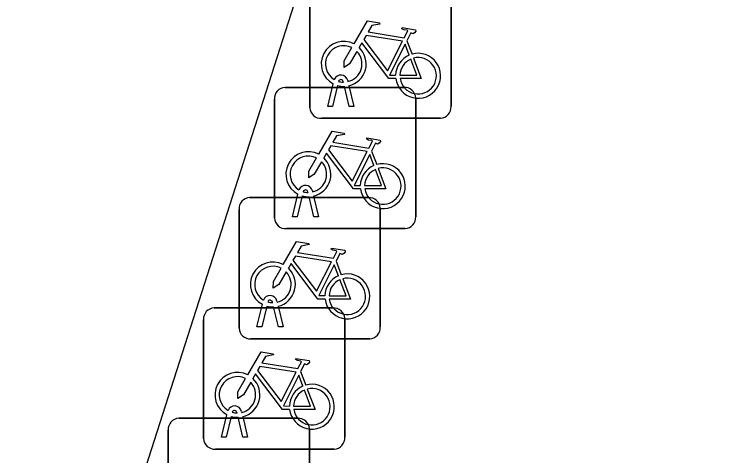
# Model space of a CAD drawing. Extents: x 161087 to 161922, y 382574 to 383873.
# Drawn here: x 161124.26 to 161129.35, y 383414.16 to 383417.28 of the extents above; entities that cross this region are included whole.
import ezdxf

# ---------------------------------------------------------------- set-up
doc = ezdxf.new("R2010")
doc.units = 0
doc.layers.add('IMGEO_Fietsenrek', color=7, linetype='Continuous')
doc.layers.add('IMGEO_Fietspad_gesloten', color=7, linetype='Continuous')

msp = doc.modelspace()

# ---------------------------------------------------------------- linework, layer by layer
at = {"layer": 'IMGEO_Fietsenrek'}
for p, q in [((161127.3535, 383417.4701), (161127.3535, 383416.6292)), ((161127.3535, 383416.6292), (161127.3535, 383417.4701)), ((161126.3545, 383416.6199), (161126.3545, 383417.4608)), ((161126.3545, 383417.4608), (161126.3545, 383416.6199)), ((161127.0412, 383417.0942), (161127.0775, 383416.999)), ((161126.5919, 383416.8009), (161126.5909, 383416.8052)), ((161126.6226, 383416.8124), (161126.6244, 383416.8045)), ((161126.1789, 383416.7635), (161127.0198, 383416.7635)), ((161127.0198, 383416.7635), (161126.1789, 383416.7635)), ((161126.4815, 383416.6293), (161126.5198, 383416.7893)), ((161126.5502, 383416.7771), (161126.5149, 383416.6293)), ((161126.633, 383416.6293), (161126.5991, 383416.771)), ((161126.6314, 383416.7753), (161126.6664, 383416.6293)), ((161126.1045, 383415.8389), (161126.1045, 383416.6798)), ((161126.1045, 383416.6798), (161126.1045, 383415.8389)), ((161127.1035, 383416.6891), (161127.1035, 383415.8482)), ((161127.1035, 383415.8482), (161127.1035, 383416.6891)), ((161126.5149, 383416.6293), (161126.4815, 383416.6293)), ((161126.6664, 383416.6293), (161126.633, 383416.6293)), ((161127.2791, 383416.5455), (161126.4382, 383416.5455)), ((161126.4382, 383416.5455), (161127.2791, 383416.5455)), ((161126.7912, 383416.3132), (161126.8275, 383416.218)), ((161126.2315, 383415.8483), (161126.2698, 383416.0083)), ((161126.3002, 383415.9961), (161126.2649, 383415.8483)), ((161126.3419, 383416.0199), (161126.3409, 383416.0242)), ((161126.383, 383415.8483), (161126.3491, 383415.99)), ((161126.3726, 383416.0314), (161126.3744, 383416.0235)), ((161126.3814, 383415.9943), (161126.4164, 383415.8483)), ((161125.9279, 383415.9835), (161126.7688, 383415.9835)), ((161126.7688, 383415.9835), (161125.9279, 383415.9835)), ((161125.8535, 383415.0589), (161125.8535, 383415.8998)), ((161125.8535, 383415.8998), (161125.8535, 383415.0589)), ((161126.8525, 383415.9091), (161126.8525, 383415.0682)), ((161126.8525, 383415.0682), (161126.8525, 383415.9091)), ((161126.2649, 383415.8483), (161126.2315, 383415.8483)), ((161126.4164, 383415.8483), (161126.383, 383415.8483)), ((161127.0291, 383415.7645), (161126.1882, 383415.7645)), ((161126.1882, 383415.7645), (161127.0291, 383415.7645)), ((161126.5402, 383415.5332), (161126.5765, 383415.438)), ((161125.9805, 383415.0683), (161126.0188, 383415.2283)), ((161126.0909, 383415.2399), (161126.0899, 383415.2442)), ((161126.1216, 383415.2514), (161126.1234, 383415.2435)), ((161125.6769, 383415.2025), (161126.5178, 383415.2025)), ((161126.5178, 383415.2025), (161125.6769, 383415.2025)), ((161126.0492, 383415.2161), (161126.0139, 383415.0683)), ((161126.132, 383415.0683), (161126.0981, 383415.21)), ((161126.1304, 383415.2143), (161126.1654, 383415.0683)), ((161126.6015, 383415.1281), (161126.6015, 383414.2872)), ((161126.6015, 383414.2872), (161126.6015, 383415.1281)), ((161125.6025, 383414.2779), (161125.6025, 383415.1188)), ((161125.6025, 383415.1188), (161125.6025, 383414.2779)), ((161126.0139, 383415.0683), (161125.9805, 383415.0683)), ((161126.1654, 383415.0683), (161126.132, 383415.0683)), ((161126.7781, 383414.9845), (161125.9372, 383414.9845)), ((161125.9372, 383414.9845), (161126.7781, 383414.9845)), ((161126.2892, 383414.7522), (161126.3255, 383414.657)), ((161125.8399, 383414.4589), (161125.8389, 383414.4632)), ((161125.8706, 383414.4704), (161125.8724, 383414.4625)), ((161125.4269, 383414.4215), (161126.2678, 383414.4215)), ((161126.2678, 383414.4215), (161125.4269, 383414.4215)), ((161125.7295, 383414.2873), (161125.7678, 383414.4473)), ((161125.7982, 383414.4351), (161125.7629, 383414.2873)), ((161125.881, 383414.2873), (161125.8471, 383414.429)), ((161125.8794, 383414.4333), (161125.9144, 383414.2873)), ((161125.3525, 383413.4969), (161125.3525, 383414.3378)), ((161125.3525, 383414.3378), (161125.3525, 383413.4969)), ((161126.3515, 383414.3471), (161126.3515, 383413.5062)), ((161126.3515, 383413.5062), (161126.3515, 383414.3471)), ((161125.7629, 383414.2873), (161125.7295, 383414.2873)), ((161125.9144, 383414.2873), (161125.881, 383414.2873)), ((161126.5271, 383414.2035), (161125.6862, 383414.2035)), ((161125.6862, 383414.2035), (161126.5271, 383414.2035))]:
    msp.add_line(p, q, dxfattribs=at)
for points in [[(161126.6671, 383417.0712), (161126.7618, 383417.2347), (161126.848, 383417.2209), (161126.8497, 383417.2122), (161126.7936, 383417.2013), (161126.7674, 383417.156), (161127.0226, 383417.1152)], [(161127.0226, 383417.1152), (161127.0476, 383417.164), (161127.0425, 383417.168), (161127.0193, 383417.1717), (161127.0066, 383417.1792), (161127.0056, 383417.1823), (161127.0078, 383417.1869), (161127.1026, 383417.1718), (161127.1049, 383417.1615), (161127.0955, 383417.1491), (161127.0831, 383417.1427), (161127.0686, 383417.1489), (161127.0412, 383417.0942)], [(161127.0097, 383417.09), (161126.7529, 383417.131), (161126.7362, 383417.1022), (161126.9032, 383416.8819), (161127.0097, 383417.09)], [(161126.9628, 383416.8265), (161126.9131, 383416.8266), (161126.7224, 383417.0783), (161126.7034, 383417.0455)], [(161127.0577, 383416.992), (161127.0284, 383417.0688), (161126.919, 383416.8507), (161126.9617, 383416.8506)], [(161126.6878, 383417.0187), (161126.6362, 383416.9295), (161126.5963, 383416.9035), (161126.5975, 383416.951), (161126.652, 383417.0452)], [(161126.9917, 383416.8505), (161127.1116, 383416.8503), (161127.0684, 383416.9639)], [(161127.0882, 383416.9708), (161127.1432, 383416.8262), (161126.9931, 383416.8265)], [(161126.4171, 383416.2902), (161126.5118, 383416.4537), (161126.598, 383416.4399), (161126.5997, 383416.4312), (161126.5436, 383416.4203), (161126.5174, 383416.375), (161126.7726, 383416.3342)], [(161126.7726, 383416.3342), (161126.7976, 383416.383), (161126.7925, 383416.387), (161126.7693, 383416.3907), (161126.7566, 383416.3982), (161126.7556, 383416.4013), (161126.7578, 383416.4059), (161126.8526, 383416.3908), (161126.8549, 383416.3805), (161126.8455, 383416.3681), (161126.8331, 383416.3617), (161126.8186, 383416.3679), (161126.7912, 383416.3132)], [(161126.7597, 383416.309), (161126.5029, 383416.35), (161126.4862, 383416.3212), (161126.6532, 383416.1009), (161126.7597, 383416.309)], [(161126.7128, 383416.0455), (161126.6631, 383416.0456), (161126.4724, 383416.2973), (161126.4534, 383416.2645)], [(161126.4378, 383416.2377), (161126.3862, 383416.1485), (161126.3463, 383416.1225), (161126.3475, 383416.17), (161126.402, 383416.2642)], [(161126.8077, 383416.211), (161126.7784, 383416.2878), (161126.669, 383416.0697), (161126.7117, 383416.0696)], [(161126.7417, 383416.0695), (161126.8616, 383416.0693), (161126.8184, 383416.1829)], [(161126.8382, 383416.1898), (161126.8932, 383416.0452), (161126.7431, 383416.0455)], [(161126.1661, 383415.5102), (161126.2608, 383415.6737), (161126.347, 383415.6599), (161126.3487, 383415.6512), (161126.2926, 383415.6403), (161126.2664, 383415.595), (161126.5216, 383415.5542)], [(161126.5216, 383415.5542), (161126.5466, 383415.603), (161126.5415, 383415.607), (161126.5183, 383415.6107), (161126.5056, 383415.6182), (161126.5046, 383415.6213), (161126.5068, 383415.6259), (161126.6016, 383415.6108), (161126.6039, 383415.6005), (161126.5945, 383415.5881), (161126.5821, 383415.5817), (161126.5676, 383415.5879), (161126.5402, 383415.5332)], [(161126.5087, 383415.529), (161126.2519, 383415.57), (161126.2352, 383415.5412), (161126.4022, 383415.3209), (161126.5087, 383415.529)], [(161126.1868, 383415.4577), (161126.1352, 383415.3685), (161126.0953, 383415.3425), (161126.0965, 383415.39), (161126.151, 383415.4842)], [(161126.4618, 383415.2655), (161126.4121, 383415.2656), (161126.2214, 383415.5173), (161126.2024, 383415.4845)], [(161126.5567, 383415.431), (161126.5274, 383415.5078), (161126.418, 383415.2897), (161126.4607, 383415.2896)], [(161126.4907, 383415.2895), (161126.6106, 383415.2893), (161126.5674, 383415.4029)], [(161126.5872, 383415.4098), (161126.6422, 383415.2652), (161126.4921, 383415.2655)], [(161125.9151, 383414.7292), (161126.0098, 383414.8927), (161126.096, 383414.8789), (161126.0977, 383414.8702), (161126.0416, 383414.8593), (161126.0154, 383414.814), (161126.2706, 383414.7732)], [(161126.2706, 383414.7732), (161126.2956, 383414.822), (161126.2905, 383414.826), (161126.2673, 383414.8297), (161126.2546, 383414.8372), (161126.2536, 383414.8403), (161126.2558, 383414.8449), (161126.3506, 383414.8298), (161126.3529, 383414.8195), (161126.3435, 383414.8071), (161126.3311, 383414.8007), (161126.3166, 383414.8069), (161126.2892, 383414.7522)], [(161126.2577, 383414.748), (161126.0009, 383414.789), (161125.9842, 383414.7602), (161126.1512, 383414.5399), (161126.2577, 383414.748)], [(161126.2108, 383414.4845), (161126.1611, 383414.4846), (161125.9704, 383414.7363), (161125.9514, 383414.7035)], [(161126.3057, 383414.65), (161126.2764, 383414.7268), (161126.167, 383414.5087), (161126.2097, 383414.5086)], [(161125.9358, 383414.6767), (161125.8842, 383414.5875), (161125.8443, 383414.5615), (161125.8455, 383414.609), (161125.9, 383414.7032)], [(161126.2397, 383414.5085), (161126.3596, 383414.5083), (161126.3164, 383414.6219)], [(161126.3362, 383414.6288), (161126.3912, 383414.4842), (161126.2411, 383414.4845)]]:
    msp.add_lwpolyline(points, dxfattribs=at)
for centre, radius, start, end in [((161126.5941, 383416.9299), 0.159, 62.6766, 242.1369), ((161126.5941, 383416.9299), 0.129, 63.3192, 238.903), ((161126.5941, 383416.9299), 0.129, 283.6043, 43.4302), ((161126.5941, 383416.9299), 0.159, 283.5766, 46.6042), ((161127.1207, 383416.8459), 0.159, 187.0065, 105.7708), ((161127.1207, 383416.8459), 0.159, 113.3408, 178.3217), ((161127.1207, 383416.8459), 0.129, 113.923, 177.9556), ((161127.1207, 383416.8459), 0.129, 188.6715, 104.5883), ((161126.5739, 383416.8013), 0.0499, 12.8025, 158.6934), ((161126.5739, 383416.8013), 0.0174, 12.8025, 163.4502), ((161126.5941, 383416.9299), 0.129, 253.415, 269.0204), ((161126.1822, 383416.6856), 0.0779, 92.4484, 184.2845), ((161126.1822, 383416.6856), 0.0779, 92.4484, 184.2845), ((161126.5941, 383416.9299), 0.159, 253.9967, 271.7867), ((161127.0256, 383416.6858), 0.0779, 2.4484, 94.2845), ((161127.0256, 383416.6858), 0.0779, 2.4484, 94.2845), ((161126.4324, 383416.6232), 0.0779, 182.4484, 274.2845), ((161126.4324, 383416.6232), 0.0779, 182.4484, 274.2845), ((161127.2758, 383416.6234), 0.0779, 272.4484, 4.2845), ((161127.2758, 383416.6234), 0.0779, 272.4484, 4.2845), ((161126.3441, 383416.1489), 0.159, 62.6766, 242.1369), ((161126.3441, 383416.1489), 0.129, 63.3192, 238.903), ((161126.3441, 383416.1489), 0.159, 283.5766, 46.6042), ((161126.3441, 383416.1489), 0.129, 283.6043, 43.4302), ((161126.8707, 383416.0649), 0.159, 113.3408, 178.3217), ((161126.8707, 383416.0649), 0.159, 187.0065, 105.7708), ((161126.8707, 383416.0649), 0.129, 188.6715, 104.5883), ((161126.8707, 383416.0649), 0.129, 113.923, 177.9556), ((161126.3239, 383416.0203), 0.0499, 12.8025, 158.6934), ((161126.3239, 383416.0203), 0.0174, 12.8025, 163.4502), ((161126.3441, 383416.1489), 0.159, 253.9967, 271.7867), ((161126.3441, 383416.1489), 0.129, 253.415, 269.0204), ((161125.9312, 383415.9056), 0.0779, 92.4484, 184.2845), ((161125.9312, 383415.9056), 0.0779, 92.4484, 184.2845), ((161126.7746, 383415.9058), 0.0779, 2.4484, 94.2845), ((161126.7746, 383415.9058), 0.0779, 2.4484, 94.2845), ((161126.1824, 383415.8422), 0.0779, 182.4484, 274.2845), ((161126.1824, 383415.8422), 0.0779, 182.4484, 274.2845), ((161127.0258, 383415.8424), 0.0779, 272.4484, 4.2845), ((161127.0258, 383415.8424), 0.0779, 272.4484, 4.2845), ((161126.0931, 383415.3689), 0.159, 62.6766, 242.1369), ((161126.0931, 383415.3689), 0.129, 63.3192, 238.903), ((161126.0931, 383415.3689), 0.159, 283.5766, 46.6042), ((161126.0931, 383415.3689), 0.129, 283.6043, 43.4302), ((161126.6197, 383415.2849), 0.159, 113.3408, 178.3217), ((161126.6197, 383415.2849), 0.159, 187.0065, 105.7708), ((161126.6197, 383415.2849), 0.129, 113.923, 177.9556), ((161126.6197, 383415.2849), 0.129, 188.6715, 104.5883), ((161126.0729, 383415.2403), 0.0499, 12.8025, 158.6934), ((161126.0729, 383415.2403), 0.0174, 12.8025, 163.4502), ((161126.0931, 383415.3689), 0.129, 253.415, 269.0204), ((161125.6802, 383415.1246), 0.0779, 92.4484, 184.2845), ((161125.6802, 383415.1246), 0.0779, 92.4484, 184.2845), ((161126.0931, 383415.3689), 0.159, 253.9967, 271.7867), ((161126.5236, 383415.1248), 0.0779, 2.4484, 94.2845), ((161126.5236, 383415.1248), 0.0779, 2.4484, 94.2845), ((161125.9314, 383415.0622), 0.0779, 182.4484, 274.2845), ((161125.9314, 383415.0622), 0.0779, 182.4484, 274.2845), ((161126.7748, 383415.0624), 0.0779, 272.4484, 4.2845), ((161126.7748, 383415.0624), 0.0779, 272.4484, 4.2845), ((161125.8421, 383414.5879), 0.159, 62.6766, 242.1369), ((161125.8421, 383414.5879), 0.129, 63.3192, 238.903), ((161125.8421, 383414.5879), 0.129, 283.6043, 43.4302), ((161125.8421, 383414.5879), 0.159, 283.5766, 46.6042), ((161126.3687, 383414.5039), 0.159, 113.3408, 178.3217), ((161126.3687, 383414.5039), 0.159, 187.0065, 105.7708), ((161126.3687, 383414.5039), 0.129, 113.923, 177.9556), ((161126.3687, 383414.5039), 0.129, 188.6715, 104.5883), ((161125.8219, 383414.4593), 0.0499, 12.8025, 158.6934), ((161125.8219, 383414.4593), 0.0174, 12.8025, 163.4502), ((161125.8421, 383414.5879), 0.129, 253.415, 269.0204), ((161125.4302, 383414.3436), 0.0779, 92.4484, 184.2845), ((161125.4302, 383414.3436), 0.0779, 92.4484, 184.2845), ((161125.8421, 383414.5879), 0.159, 253.9967, 271.7867), ((161126.2736, 383414.3438), 0.0779, 2.4484, 94.2845), ((161126.2736, 383414.3438), 0.0779, 2.4484, 94.2845), ((161125.6804, 383414.2812), 0.0779, 182.4484, 274.2845), ((161125.6804, 383414.2812), 0.0779, 182.4484, 274.2845), ((161126.5238, 383414.2814), 0.0779, 272.4484, 4.2845), ((161126.5238, 383414.2814), 0.0779, 272.4484, 4.2845)]:
    msp.add_arc(centre, radius, start, end, dxfattribs=at)
at = {"layer": 'IMGEO_Fietspad_gesloten'}
msp.add_lwpolyline([(161105.564, 383352.758), (161112.902, 383375.733), (161128.554, 383424.564), (161148.54, 383486.658)], dxfattribs=at)

doc.saveas('drawing.dxf')
